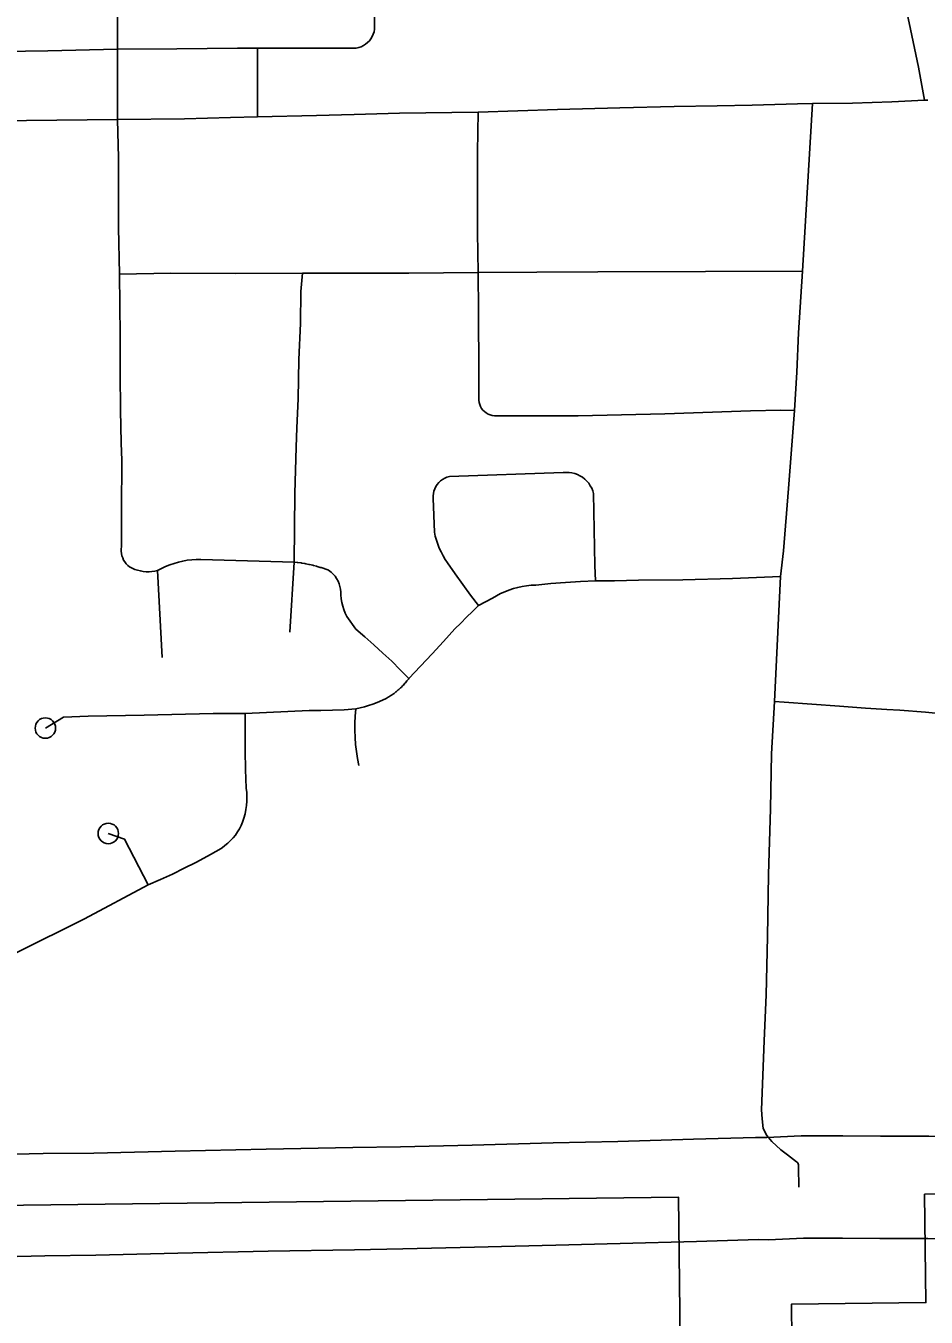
# Model space of a CAD drawing. Extents: x 1127717 to 1741049, y 2026793 to 2244711.
# Drawn here: x 1280619 to 1282821, y 2106486 to 2109643 of the extents above; entities that cross this region are included whole.
import ezdxf

# ---------------------------------------------------------------- set-up
doc = ezdxf.new("R2010")
doc.units = 0
for name, color, linetype in [('10', 7, 'Continuous'), ('33', 7, 'Continuous'), ('6', 7, 'Continuous')]:
    doc.layers.add(name, color=color, linetype=linetype)

msp = doc.modelspace()

# ---------------------------------------------------------------- linework, layer by layer
at = {"layer": '10'}
for points in [[(1280516.3, 2106882.5), (1280559.3, 2106883.1), (1280661.2, 2106885.5), (1280785.1, 2106886.9), (1280984.4, 2106891.8), (1281206.9, 2106896.8), (1281418.7, 2106900.2), (1281535.6, 2106902.3), (1281710.3, 2106906.6), (1281908.6, 2106911.8), (1282066.5, 2106915.6), (1282252, 2106920.8), (1282403.4, 2106925.3)], [(1282403.4, 2106925.3), (1282431.5, 2106925.2), (1282515, 2106928.7), (1282547, 2106928.9), (1282616.9, 2106929), (1282708.9, 2106928.4), (1282827.4, 2106927.9), (1282956.3, 2106926.1), (1283067.2, 2106926.8), (1283189.5, 2106926), (1283262.3, 2106923.9), (1283441.2, 2106923.7), (1283590.4, 2106924.5)], [(1282410.9, 2106675.4), (1282259.3, 2106670.9), (1282072.9, 2106665.7), (1281914.9, 2106661.9), (1281716.6, 2106656.6), (1281540.9, 2106652.4), (1281423, 2106650.2), (1281211.7, 2106646.9), (1280990.3, 2106641.9), (1280789.6, 2106636.9), (1280665.5, 2106635.5), (1280564, 2106633.1), (1280520.5, 2106632.5)], [(1283591.8, 2106674.5), (1283441.7, 2106673.7), (1283258.4, 2106673.9), (1283185, 2106676.1), (1283067.2, 2106676.8), (1282955.3, 2106676.1), (1282825.2, 2106677.9), (1282707.6, 2106678.4), (1282616.2, 2106679), (1282548, 2106678.9), (1282521.2, 2106678.7), (1282435.7, 2106675.1), (1282410.9, 2106675.4)]]:
    msp.add_lwpolyline(points, dxfattribs=at)
at = {"layer": '33'}
for points in [[(1280875.3, 2109826.8), (1280878.2, 2109799.2), (1280867.5, 2109767.1), (1280857.5, 2109742.8), (1280848.6, 2109718.8), (1280843.2, 2109698.7), (1280843.3, 2109661.3), (1280842.9, 2109586.5)], [(1281185.6, 2109588.4), (1281414.3, 2109588.6), (1281420.6, 2109588.4), (1281426.8, 2109588.9), (1281432.9, 2109590.2), (1281438.9, 2109592.2), (1281444.5, 2109594.8), (1281449.8, 2109598.2), (1281454.7, 2109602.1), (1281459.1, 2109606.6), (1281462.9, 2109611.6), (1281466, 2109616.9), (1281468.6, 2109622.7), (1281470.4, 2109628.6), (1281471.5, 2109634.8), (1281471.8, 2109641), (1281471.5, 2109796.2)], [(1282757.3, 2109755.3), (1282802.3, 2109542.1), (1282817.1, 2109461.1)], [(1279993.6, 2109571.1), (1280111, 2109573.9), (1280254.2, 2109575.5), (1280381.5, 2109579), (1280415.9, 2109578.7), (1280507.6, 2109579.8), (1280672.2, 2109581.7), (1280842.9, 2109586.5)], [(1280842.9, 2109586.5), (1280842.7, 2109413.9)], [(1280842.9, 2109586.5), (1280987.9, 2109587.2), (1281136.6, 2109588.6), (1281185.6, 2109588.4)], [(1281185.6, 2109420.9), (1281185.6, 2109588.4)], [(1281724.9, 2109432.4), (1281919, 2109438.5), (1282071.7, 2109442.7), (1282204.9, 2109445.7), (1282309.7, 2109447.2), (1282395.7, 2109449.4), (1282506.6, 2109452.8), (1282542.9, 2109453.5)], [(1282542.9, 2109453.5), (1282518.5, 2109042.9)], [(1282542.9, 2109453.5), (1282640.6, 2109454.1), (1282737.2, 2109457), (1282817.1, 2109461.1)], [(1282817.1, 2109461.1), (1282824.9, 2109461.3)], [(1280842.7, 2109413.9), (1281007.1, 2109415.5), (1281119.7, 2109418.9), (1281185.6, 2109420.9)], [(1281185.6, 2109420.9), (1281329.6, 2109423.9), (1281421.6, 2109426.6), (1281533.1, 2109430), (1281724.9, 2109432.4)], [(1281724.9, 2109432.4), (1281723.7, 2109334.3), (1281723.4, 2109236.3), (1281723.8, 2109138.2), (1281724.9, 2109040.2)], [(1279993.6, 2109402.9), (1280072.3, 2109403.2), (1280254, 2109406.6), (1280377.3, 2109408.7), (1280620.7, 2109411.3), (1280842.7, 2109413.9)], [(1280842.7, 2109413.9), (1280845.1, 2109320.6), (1280845.6, 2109149.7), (1280847.6, 2109035.6)], [(1280847.6, 2109035.6), (1280973.6, 2109038.7), (1281130.4, 2109037.7), (1281295.1, 2109038.7)], [(1280847.6, 2109035.6), (1280849.1, 2108885.8), (1280849.3, 2108792.7), (1280850.3, 2108703.2), (1280851.7, 2108623.9), (1280853.3, 2108580.5), (1280853.2, 2108541.5), (1280853.1, 2108498.5), (1280853, 2108455.5), (1280852.9, 2108412.5), (1280852.6, 2108369.6), (1280852, 2108364), (1280852, 2108358.4), (1280852.7, 2108352.8), (1280853.9, 2108347.4), (1280855.8, 2108342.1), (1280858, 2108337), (1280860.9, 2108332.2), (1280864.3, 2108327.8), (1280868.2, 2108323.7), (1280872.4, 2108320.1), (1280878.8, 2108316.9), (1280885.2, 2108314.2), (1280892.1, 2108311.9), (1280898.9, 2108310.2), (1280905.9, 2108309.1), (1280912.9, 2108308.4), (1280920.1, 2108308.3), (1280927, 2108308.7), (1280934.1, 2108309.7), (1280941.1, 2108311.1)], [(1281295.1, 2109038.7), (1281291.8, 2108993.2), (1281290.8, 2108915.4), (1281286.8, 2108827.1), (1281284.7, 2108731.3), (1281281.4, 2108660.1), (1281280.2, 2108613.3), (1281276.9, 2108499.4), (1281274.9, 2108332.1)], [(1281295.1, 2109038.7), (1281461.8, 2109038.6), (1281555.6, 2109038.8), (1281724.9, 2109040.2)], [(1281724.9, 2109040.2), (1281868.7, 2109040.8), (1282018, 2109041.6), (1282281.4, 2109042.2), (1282518.5, 2109042.9)], [(1281724.9, 2109040.2), (1281725.7, 2108945.1), (1281727, 2108794.9), (1281726.4, 2108732.8), (1281726.6, 2108727.5), (1281727.4, 2108722.3), (1281728.9, 2108717.2), (1281730.9, 2108712.3), (1281733.7, 2108707.7), (1281736.9, 2108703.5), (1281740.7, 2108699.8), (1281744.9, 2108696.5), (1281749.5, 2108693.9), (1281754.4, 2108691.8), (1281759.5, 2108690.4), (1281764.8, 2108689.6), (1281969.5, 2108689.4), (1282181.8, 2108694.1), (1282391.7, 2108701.7), (1282465.3, 2108703.2), (1282499, 2108702.9)], [(1282518.5, 2109042.9), (1282508.6, 2108892.8), (1282504.9, 2108796.2), (1282499, 2108702.9)], [(1282499, 2108702.9), (1282484.4, 2108511.6), (1282471.9, 2108359.7), (1282464.4, 2108296.4)], [(1282012.3, 2108285.8), (1282010.4, 2108323.5), (1282007.6, 2108499.3), (1282005.6, 2108506.1), (1282002.9, 2108512.6), (1281999.5, 2108518.8), (1281995.5, 2108524.6), (1281991, 2108530), (1281985.9, 2108534.9), (1281980.3, 2108539.2), (1281974.2, 2108542.9), (1281967.9, 2108546), (1281961.3, 2108548.4), (1281954.4, 2108550.1), (1281947.5, 2108551.1), (1281940.3, 2108551.3), (1281933.4, 2108550.8), (1281654.8, 2108541.1), (1281648.9, 2108539.4), (1281643.4, 2108537.1), (1281638.1, 2108534.1), (1281633.2, 2108530.5), (1281628.8, 2108526.4), (1281625, 2108521.7), (1281621.6, 2108516.7), (1281618.9, 2108511.2), (1281616.9, 2108505.5), (1281615.6, 2108499.6), (1281614.9, 2108493.6), (1281615.1, 2108487.5), (1281618.2, 2108405.5), (1281620.4, 2108395.4), (1281623, 2108385.5), (1281626.3, 2108375.7), (1281630.1, 2108366.1), (1281634.4, 2108356.7), (1281639.2, 2108347.5), (1281644.5, 2108338.6), (1281650.1, 2108330), (1281668.6, 2108303.6), (1281687.4, 2108277.3), (1281706.6, 2108251.3), (1281726, 2108225.5)], [(1280941.1, 2108311.1), (1280950.7, 2108316.4), (1280960.7, 2108321.1), (1280970.9, 2108325.3), (1280981.3, 2108328.9), (1280992, 2108332), (1281002.7, 2108334.5), (1281013.6, 2108336.4), (1281024.6, 2108337.7), (1281035.6, 2108338.5), (1281046.6, 2108338.6), (1281274.9, 2108332.1)], [(1280941.1, 2108311.1), (1280952.5, 2108098.5)], [(1281274.9, 2108332.1), (1281264.8, 2108160.3)], [(1281555.5, 2108047.5), (1281534.7, 2108068.6), (1281513.6, 2108089.3), (1281492.1, 2108109.6), (1281470.3, 2108129.5), (1281448, 2108149), (1281425.6, 2108168.1), (1281403.7, 2108198.8), (1281399.8, 2108207.2), (1281396.7, 2108215.7), (1281393.9, 2108224.4), (1281391.7, 2108233.3), (1281390.1, 2108242.3), (1281389.1, 2108251.5), (1281389.1, 2108258.5), (1281388.5, 2108265.5), (1281387.2, 2108272.4), (1281385.1, 2108279.1), (1281382.4, 2108285.6), (1281379, 2108291.7), (1281375.1, 2108297.5), (1281370.5, 2108302.8), (1281365.4, 2108307.7), (1281359, 2108312.3), (1281357.2, 2108313), (1281349.9, 2108315.6), (1281348.1, 2108316.2), (1281340.8, 2108318.6), (1281338.9, 2108319.1), (1281331.6, 2108321.3), (1281329.7, 2108321.8), (1281322.3, 2108323.8), (1281320.4, 2108324.2), (1281312.8, 2108326), (1281311.1, 2108326.4), (1281303.5, 2108327.9), (1281301.6, 2108328.3), (1281293.9, 2108329.6), (1281292.1, 2108329.9), (1281284.4, 2108331), (1281282.5, 2108331.2), (1281276.9, 2108331.9), (1281274.9, 2108332.1)], [(1281726, 2108225.5), (1281760.5, 2108243.9), (1281770, 2108249.6), (1281779.9, 2108254.8), (1281790.1, 2108259.5), (1281800.5, 2108263.6), (1281811.2, 2108267.1), (1281822, 2108270), (1281832.9, 2108272.4), (1281843.8, 2108274.1), (1281855.1, 2108275.2), (1281866.2, 2108275.8), (1281902.6, 2108279.2), (1281939.1, 2108282), (1281975.7, 2108284.2), (1282012.3, 2108285.8)], [(1282012.3, 2108285.8), (1282058.6, 2108286.5), (1282117.6, 2108287.6), (1282225.6, 2108288.2), (1282346.9, 2108291.5), (1282464.4, 2108296.4)], [(1282464.4, 2108296.4), (1282449.9, 2107991.2)], [(1281555.5, 2108047.5), (1281584.1, 2108077.2), (1281612.5, 2108107.3), (1281640.3, 2108137.7), (1281667.9, 2108168.4), (1281682.4, 2108182.7), (1281696.8, 2108197), (1281711.4, 2108211.3), (1281726, 2108225.5)], [(1281425.7, 2107972.9), (1281436.4, 2107975.2), (1281446.9, 2107977.9), (1281457.3, 2107981.1), (1281467.7, 2107984.7), (1281477.9, 2107988.7), (1281491.3, 2107994.6), (1281493, 2107995.4), (1281498.2, 2107997.9), (1281499.9, 2107998.8), (1281505, 2108001.6), (1281506.6, 2108002.5), (1281511.5, 2108005.5), (1281513.1, 2108006.6), (1281517.9, 2108009.8), (1281519.5, 2108010.9), (1281524, 2108014.4), (1281525.4, 2108015.6), (1281529.8, 2108019.2), (1281531.3, 2108020.5), (1281535.6, 2108024.4), (1281536.9, 2108025.7), (1281540.9, 2108029.8), (1281542.2, 2108031.2), (1281546.1, 2108035.5), (1281547.3, 2108036.9), (1281550.9, 2108041.4), (1281552.1, 2108042.9), (1281554.4, 2108046), (1281555.5, 2108047.5)], [(1281155.3, 2107962.1), (1281076.9, 2107961.7), (1280908.3, 2107957.4), (1280770.9, 2107955.6), (1280711, 2107952.8), (1280666.5, 2107926.1)], [(1280918.3, 2107543.1), (1280947.8, 2107555.9), (1280977.1, 2107569.2), (1281006, 2107583.2), (1281034.6, 2107597.8), (1281062.9, 2107613), (1281090.8, 2107628.7), (1281098.6, 2107633.5), (1281105.9, 2107638.8), (1281113, 2107644.5), (1281119.6, 2107650.8), (1281125.6, 2107657.5), (1281131.4, 2107664.5), (1281136.6, 2107672), (1281141.2, 2107679.8), (1281145.3, 2107687.9), (1281148.8, 2107696.2), (1281152.3, 2107706.2), (1281155.1, 2107716.3), (1281157.2, 2107726.6), (1281158.6, 2107737), (1281159.6, 2107747.5), (1281159.7, 2107758), (1281159.2, 2107768.5), (1281158.1, 2107778.9), (1281156.4, 2107824.7), (1281155.4, 2107870.5), (1281155, 2107916.3), (1281155.3, 2107962.1)], [(1281155.3, 2107962.1), (1281311.5, 2107969.1), (1281340, 2107968.9), (1281368.6, 2107969.5), (1281397.2, 2107970.8), (1281425.7, 2107972.9)], [(1281425.7, 2107972.9), (1281424.3, 2107955.5), (1281423.6, 2107938.2), (1281423.5, 2107920.8), (1281424.1, 2107903.4), (1281425.4, 2107886.1), (1281427.4, 2107868.8), (1281430.2, 2107851.6), (1281433.6, 2107834.6)], [(1282449.9, 2107991.2), (1282442.8, 2107862.8), (1282440.4, 2107728.9), (1282435.6, 2107567.9), (1282432.5, 2107415.3), (1282429.4, 2107273.7), (1282424.4, 2107161.7), (1282418.4, 2106992.5)], [(1283384.2, 2107927.7), (1283363.8, 2107928.1), (1283260.4, 2107932.4), (1283142.1, 2107941.5), (1283072.9, 2107945.8), (1283026.8, 2107949.1), (1282968.3, 2107953.7), (1282885.5, 2107958.2), (1282819.3, 2107964.9), (1282756.3, 2107970), (1282724.7, 2107971.4), (1282672.9, 2107974.8), (1282609, 2107979.3), (1282541.2, 2107984.6), (1282473.6, 2107989.2), (1282449.9, 2107991.2)], [(1280918.3, 2107543.1), (1280860.3, 2107654.5), (1280820.5, 2107668.4)], [(1280596.9, 2107377.6), (1280762.5, 2107460), (1280918.3, 2107543.1)], [(1282509.9, 2106803.4), (1282509.1, 2106852.4), (1282508.9, 2106855.6), (1282508.5, 2106858.4), (1282507.8, 2106860.8), (1282506.8, 2106862.8), (1282505.2, 2106864.8), (1282504.1, 2106865.9), (1282482, 2106882.5), (1282465.4, 2106895), (1282443.3, 2106915.6), (1282431.2, 2106929.5), (1282422.6, 2106947.1), (1282419.6, 2106970.4), (1282418.4, 2106992.5)]]:
    msp.add_lwpolyline(points, dxfattribs=at)
for centre in [(1280666.5, 2107926.1), (1280820.5, 2107668.4)]:
    msp.add_circle(centre, 25, dxfattribs=at)
at = {"layer": '6'}
msp.add_lwpolyline([(1278675.5, 2106735.8), (1282214.8, 2106779.2), (1282219, 2106429.2), (1282492.8, 2106432.5), (1282491.8, 2106517.5), (1282820.5, 2106521.5), (1282817.3, 2106786.4), (1283951.9, 2106800.4)], dxfattribs=at)

doc.saveas('drawing.dxf')
